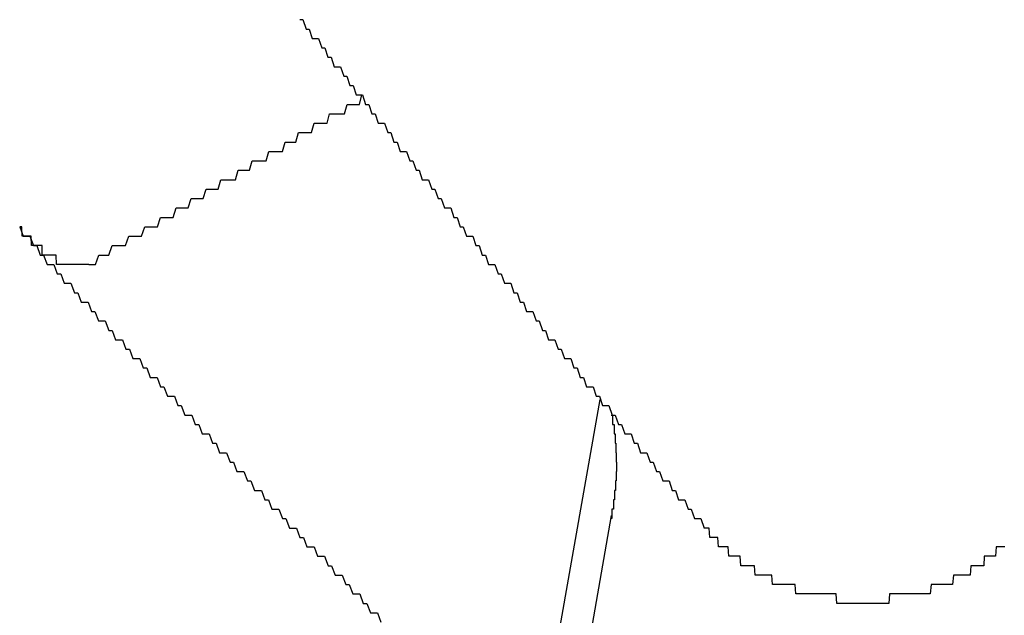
# Model space of a CAD drawing. Extents: x 1107 to 4046, y 937 to 3355.
# Tile 598 of 656: x 2189.534 to 2190.579, y 2702.531 to 2703.163. Entities that reach past the tile are written whole.
import ezdxf

# ---------------------------------------------------------------- set-up
doc = ezdxf.new("R2010")
doc.units = 0
doc.layers.add('KF_VIDA_L___C_REAR', color=7, linetype='CONTINUOUS')

# ---------------------------------------------------------------- blocks, each defined once
blk = doc.blocks.new('KF_VIDA_L___C_REAR')
at = {"layer": 'KF_VIDA_L___C_REAR'}
for p, q in [((3.084525, 1013.058481), (3.170932, 1013.546597)), ((3.055908, 1012.705052), (3.183043, 1013.42324))]:
    blk.add_line(p, q, dxfattribs=at)
for points in [[(2.85191, 1013.95, 0), (2.85523, 1013.95, 0), (2.85856, 1013.94, 0), (2.86188, 1013.94, 0), (2.86521, 1013.93, 0), (2.86854, 1013.93, 0), (2.87187, 1013.93, 0), (2.8752, 1013.92, 0), (2.87853, 1013.92, 0), (2.88186, 1013.91, 0), (2.88519, 1013.91, 0), (2.88852, 1013.9, 0), (2.89185, 1013.9, 0), (2.89518, 1013.9, 0), (2.89851, 1013.89, 0), (2.90185, 1013.89, 0), (2.90518, 1013.88, 0), (2.90852, 1013.88, 0), (2.91185, 1013.87, 0), (2.91519, 1013.87, 0), (2.91852, 1013.87, 0), (2.92186, 1013.86, 0), (2.9252, 1013.86, 0), (2.92854, 1013.85, 0), (2.93187, 1013.85, 0), (2.93521, 1013.84, 0), (2.93855, 1013.84, 0), (2.94189, 1013.84, 0), (2.94523, 1013.83, 0), (2.94857, 1013.83, 0), (2.95191, 1013.82, 0), (2.95526, 1013.82, 0), (2.9586, 1013.81, 0), (2.96194, 1013.81, 0), (2.96528, 1013.81, 0), (2.96863, 1013.8, 0), (2.97197, 1013.8, 0), (2.97532, 1013.79, 0), (2.97866, 1013.79, 0), (2.98201, 1013.78, 0), (2.98535, 1013.78, 0), (2.9887, 1013.78, 0), (2.99205, 1013.77, 0), (2.9954, 1013.77, 0), (2.99874, 1013.76, 0), (3.00209, 1013.76, 0), (3.00544, 1013.75, 0), (3.00879, 1013.75, 0), (3.01214, 1013.75, 0), (3.01549, 1013.74, 0), (3.01884, 1013.74, 0), (3.02219, 1013.73, 0), (3.02554, 1013.73, 0), (3.02889, 1013.72, 0), (3.03225, 1013.72, 0), (3.0356, 1013.72, 0), (3.03895, 1013.71, 0), (3.04231, 1013.71, 0), (3.04566, 1013.7, 0), (3.04901, 1013.7, 0), (3.05237, 1013.69, 0), (3.05572, 1013.69, 0), (3.05908, 1013.69, 0), (3.06243, 1013.68, 0), (3.06579, 1013.68, 0), (3.06915, 1013.67, 0), (3.0725, 1013.67, 0), (3.07586, 1013.67, 0), (3.07922, 1013.66, 0), (3.08257, 1013.66, 0), (3.08593, 1013.65, 0), (3.08929, 1013.65, 0), (3.09265, 1013.64, 0), (3.09601, 1013.64, 0), (3.09937, 1013.64, 0), (3.10273, 1013.63, 0), (3.10609, 1013.63, 0), (3.10945, 1013.62, 0), (3.11281, 1013.62, 0), (3.11617, 1013.61, 0), (3.11953, 1013.61, 0), (3.12289, 1013.61, 0), (3.12625, 1013.6, 0), (3.12961, 1013.6, 0), (3.13298, 1013.59, 0), (3.13634, 1013.59, 0), (3.1397, 1013.59, 0), (3.14306, 1013.58, 0), (3.14643, 1013.58, 0), (3.14979, 1013.57, 0), (3.15316, 1013.57, 0), (3.15652, 1013.56, 0), (3.15988, 1013.56, 0), (3.16325, 1013.56, 0), (3.16661, 1013.55, 0), (3.16998, 1013.55, 0), (3.17334, 1013.54, 0), (3.17671, 1013.54, 0), (3.18007, 1013.54, 0), (3.18344, 1013.53, 0), (3.18681, 1013.53, 0), (3.19017, 1013.52, 0), (3.19354, 1013.52, 0), (3.19691, 1013.51, 0), (3.20027, 1013.51, 0), (3.20364, 1013.51, 0), (3.20701, 1013.5, 0), (3.21037, 1013.5, 0), (3.21374, 1013.49, 0), (3.21711, 1013.49, 0), (3.22048, 1013.49, 0), (3.22385, 1013.48, 0), (3.22721, 1013.48, 0), (3.23058, 1013.47, 0), (3.23395, 1013.47, 0), (3.23732, 1013.46, 0), (3.24069, 1013.46, 0), (3.24406, 1013.46, 0), (3.24743, 1013.45, 0), (3.2508, 1013.45, 0), (3.25417, 1013.44, 0), (3.25754, 1013.44, 0), (3.26091, 1013.44, 0), (3.26428, 1013.43, 0), (3.26765, 1013.43, 0), (3.27102, 1013.42, 0), (3.27439, 1013.42, 0), (3.27776, 1013.42, 0), (3.28113, 1013.41, 0)], [(2.62791, 1013.69, 0), (2.63151, 1013.69, 0), (2.6351, 1013.69, 0), (2.63868, 1013.7, 0), (2.64224, 1013.7, 0), (2.64579, 1013.7, 0), (2.64932, 1013.7, 0), (2.65284, 1013.71, 0), (2.65635, 1013.71, 0), (2.65985, 1013.71, 0), (2.66333, 1013.71, 0), (2.6668, 1013.71, 0), (2.67025, 1013.72, 0), (2.67369, 1013.72, 0), (2.67712, 1013.72, 0), (2.68054, 1013.72, 0), (2.68394, 1013.72, 0), (2.68733, 1013.73, 0), (2.69071, 1013.73, 0), (2.69408, 1013.73, 0), (2.69743, 1013.73, 0), (2.70077, 1013.73, 0), (2.7041, 1013.74, 0), (2.70742, 1013.74, 0), (2.71072, 1013.74, 0), (2.71401, 1013.74, 0), (2.71729, 1013.74, 0), (2.72056, 1013.75, 0), (2.72382, 1013.75, 0), (2.72706, 1013.75, 0), (2.7303, 1013.75, 0), (2.73352, 1013.75, 0), (2.73672, 1013.76, 0), (2.73992, 1013.76, 0), (2.74311, 1013.76, 0), (2.74628, 1013.76, 0), (2.74944, 1013.76, 0), (2.7526, 1013.77, 0), (2.75574, 1013.77, 0), (2.75886, 1013.77, 0), (2.76198, 1013.77, 0), (2.76509, 1013.77, 0), (2.76818, 1013.78, 0), (2.77127, 1013.78, 0), (2.77434, 1013.78, 0), (2.7774, 1013.78, 0), (2.78046, 1013.78, 0), (2.7835, 1013.78, 0), (2.78653, 1013.79, 0), (2.78955, 1013.79, 0), (2.79256, 1013.79, 0), (2.79555, 1013.79, 0), (2.79854, 1013.79, 0), (2.80152, 1013.8, 0), (2.80449, 1013.8, 0), (2.80744, 1013.8, 0), (2.81039, 1013.8, 0), (2.81333, 1013.8, 0), (2.81625, 1013.8, 0), (2.81917, 1013.81, 0), (2.82207, 1013.81, 0), (2.82497, 1013.81, 0), (2.82786, 1013.81, 0), (2.83073, 1013.81, 0), (2.8336, 1013.81, 0), (2.83646, 1013.82, 0), (2.8393, 1013.82, 0), (2.84214, 1013.82, 0), (2.84497, 1013.82, 0), (2.84778, 1013.82, 0), (2.85059, 1013.83, 0), (2.85339, 1013.83, 0), (2.85618, 1013.83, 0), (2.85896, 1013.83, 0), (2.86173, 1013.83, 0), (2.86449, 1013.83, 0), (2.86724, 1013.84, 0), (2.86999, 1013.84, 0), (2.87272, 1013.84, 0), (2.87544, 1013.84, 0), (2.87816, 1013.84, 0), (2.88087, 1013.84, 0), (2.88356, 1013.85, 0), (2.88625, 1013.85, 0), (2.88893, 1013.85, 0), (2.8916, 1013.85, 0), (2.89426, 1013.85, 0), (2.89692, 1013.85, 0), (2.89956, 1013.85, 0), (2.9022, 1013.86, 0), (2.90482, 1013.86, 0), (2.90744, 1013.86, 0), (2.91005, 1013.86, 0), (2.91265, 1013.86, 0), (2.91524, 1013.86, 0), (2.91783, 1013.87, 0)], [(2.62791, 1013.69, 0), (2.62777, 1013.69, 0), (2.62763, 1013.69, 0), (2.62749, 1013.69, 0), (2.62735, 1013.69, 0), (2.62721, 1013.69, 0), (2.62707, 1013.69, 0), (2.62692, 1013.69, 0), (2.62678, 1013.69, 0), (2.62663, 1013.69, 0), (2.62648, 1013.69, 0), (2.62633, 1013.69, 0), (2.62618, 1013.69, 0), (2.62603, 1013.69, 0), (2.62588, 1013.69, 0), (2.62572, 1013.69, 0), (2.62557, 1013.69, 0), (2.62541, 1013.69, 0), (2.62525, 1013.69, 0), (2.62509, 1013.69, 0), (2.62493, 1013.69, 0), (2.62477, 1013.69, 0), (2.62461, 1013.69, 0), (2.62445, 1013.69, 0), (2.62428, 1013.69, 0), (2.62412, 1013.69, 0), (2.62395, 1013.69, 0), (2.62379, 1013.69, 0), (2.62362, 1013.69, 0), (2.62345, 1013.69, 0), (2.62328, 1013.69, 0), (2.62311, 1013.69, 0), (2.62294, 1013.69, 0), (2.62276, 1013.69, 0), (2.62259, 1013.69, 0), (2.62242, 1013.69, 0), (2.62224, 1013.69, 0), (2.62207, 1013.69, 0), (2.62189, 1013.69, 0), (2.62171, 1013.69, 0), (2.62154, 1013.69, 0), (2.62136, 1013.69, 0), (2.62118, 1013.69, 0), (2.621, 1013.69, 0), (2.62082, 1013.69, 0), (2.62064, 1013.69, 0), (2.62046, 1013.69, 0), (2.62028, 1013.69, 0), (2.62009, 1013.69, 0), (2.61991, 1013.69, 0), (2.61973, 1013.69, 0), (2.61954, 1013.69, 0), (2.61936, 1013.69, 0), (2.61917, 1013.69, 0), (2.61899, 1013.69, 0), (2.6188, 1013.69, 0), (2.61862, 1013.69, 0), (2.61843, 1013.69, 0), (2.61824, 1013.69, 0), (2.61806, 1013.69, 0), (2.61787, 1013.69, 0), (2.61768, 1013.69, 0), (2.61749, 1013.69, 0), (2.61731, 1013.69, 0), (2.61712, 1013.69, 0), (2.61693, 1013.69, 0), (2.61674, 1013.69, 0), (2.61655, 1013.69, 0), (2.61636, 1013.69, 0), (2.61617, 1013.69, 0), (2.61598, 1013.69, 0), (2.6158, 1013.69, 0), (2.61561, 1013.69, 0), (2.61542, 1013.69, 0), (2.61523, 1013.69, 0), (2.61504, 1013.69, 0), (2.61484, 1013.69, 0), (2.61465, 1013.69, 0), (2.61445, 1013.69, 0), (2.61426, 1013.69, 0), (2.61406, 1013.69, 0), (2.61386, 1013.69, 0), (2.61366, 1013.69, 0), (2.61346, 1013.69, 0), (2.61325, 1013.69, 0), (2.61305, 1013.69, 0), (2.61284, 1013.69, 0), (2.61263, 1013.69, 0), (2.61243, 1013.69, 0), (2.61222, 1013.69, 0), (2.612, 1013.69, 0), (2.61179, 1013.69, 0), (2.61158, 1013.69, 0), (2.61136, 1013.69, 0), (2.61115, 1013.69, 0), (2.61093, 1013.69, 0), (2.61071, 1013.69, 0), (2.61049, 1013.69, 0), (2.61027, 1013.69, 0), (2.61005, 1013.69, 0), (2.60983, 1013.69, 0), (2.60961, 1013.69, 0), (2.60938, 1013.69, 0), (2.60916, 1013.69, 0), (2.60893, 1013.69, 0), (2.6087, 1013.69, 0), (2.60848, 1013.69, 0), (2.60825, 1013.69, 0), (2.60802, 1013.69, 0), (2.60779, 1013.69, 0), (2.60756, 1013.69, 0), (2.60732, 1013.69, 0), (2.60709, 1013.69, 0), (2.60686, 1013.69, 0), (2.60663, 1013.69, 0), (2.60639, 1013.69, 0), (2.60616, 1013.69, 0), (2.60592, 1013.69, 0), (2.60568, 1013.69, 0), (2.60545, 1013.69, 0), (2.60521, 1013.69, 0), (2.60497, 1013.69, 0), (2.60474, 1013.69, 0), (2.6045, 1013.69, 0), (2.60426, 1013.69, 0), (2.60402, 1013.69, 0), (2.60378, 1013.69, 0), (2.60354, 1013.69, 0), (2.6033, 1013.69, 0), (2.60306, 1013.69, 0), (2.60282, 1013.69, 0), (2.60258, 1013.69, 0), (2.60233, 1013.69, 0), (2.60209, 1013.69, 0), (2.60185, 1013.69, 0), (2.60161, 1013.69, 0), (2.60137, 1013.69, 0), (2.60112, 1013.69, 0), (2.60088, 1013.69, 0), (2.60064, 1013.69, 0), (2.6004, 1013.69, 0), (2.60015, 1013.69, 0), (2.59991, 1013.69, 0), (2.59967, 1013.69, 0), (2.59942, 1013.69, 0), (2.59918, 1013.69, 0), (2.59894, 1013.69, 0), (2.5987, 1013.69, 0), (2.59846, 1013.69, 0), (2.59821, 1013.69, 0), (2.59797, 1013.69, 0), (2.59773, 1013.69, 0), (2.59749, 1013.69, 0), (2.59725, 1013.69, 0), (2.59701, 1013.69, 0), (2.59677, 1013.69, 0), (2.59653, 1013.69, 0), (2.59629, 1013.69, 0), (2.59605, 1013.69, 0), (2.59581, 1013.69, 0), (2.59557, 1013.69, 0), (2.59533, 1013.69, 0), (2.59509, 1013.69, 0), (2.59486, 1013.69, 0), (2.59462, 1013.69, 0), (2.59438, 1013.69, 0), (2.59414, 1013.69, 0), (2.5939, 1013.69, 0), (2.59366, 1013.69, 0), (2.59342, 1013.69, 0), (2.59318, 1013.7, 0), (2.59293, 1013.7, 0), (2.59269, 1013.7, 0), (2.59244, 1013.7, 0), (2.59219, 1013.7, 0), (2.59195, 1013.7, 0), (2.5917, 1013.7, 0), (2.59144, 1013.7, 0), (2.59119, 1013.7, 0), (2.59094, 1013.7, 0), (2.59069, 1013.7, 0), (2.59043, 1013.7, 0), (2.59018, 1013.7, 0), (2.58992, 1013.7, 0), (2.58966, 1013.7, 0), (2.58941, 1013.7, 0), (2.58915, 1013.7, 0), (2.58889, 1013.7, 0), (2.58863, 1013.7, 0), (2.58837, 1013.7, 0), (2.58811, 1013.7, 0), (2.58785, 1013.7, 0), (2.58758, 1013.7, 0), (2.58732, 1013.7, 0), (2.58706, 1013.7, 0), (2.58679, 1013.7, 0), (2.58653, 1013.7, 0), (2.58626, 1013.7, 0), (2.586, 1013.7, 0), (2.58573, 1013.7, 0), (2.58546, 1013.7, 0), (2.5852, 1013.7, 0), (2.58493, 1013.7, 0), (2.58466, 1013.7, 0), (2.5844, 1013.7, 0), (2.58413, 1013.7, 0), (2.58386, 1013.7, 0), (2.58359, 1013.7, 0), (2.58332, 1013.7, 0), (2.58305, 1013.7, 0), (2.58279, 1013.7, 0), (2.58252, 1013.7, 0), (2.58225, 1013.7, 0), (2.58198, 1013.7, 0), (2.58171, 1013.7, 0), (2.58144, 1013.7, 0), (2.58117, 1013.7, 0), (2.5809, 1013.7, 0), (2.58063, 1013.7, 0), (2.58037, 1013.7, 0), (2.5801, 1013.7, 0), (2.57983, 1013.7, 0), (2.57956, 1013.7, 0), (2.57929, 1013.7, 0), (2.57902, 1013.7, 0), (2.57876, 1013.7, 0), (2.57849, 1013.7, 0), (2.57822, 1013.71, 0), (2.57796, 1013.71, 0), (2.57769, 1013.71, 0), (2.57742, 1013.71, 0), (2.57716, 1013.71, 0), (2.57689, 1013.71, 0), (2.57663, 1013.71, 0), (2.57636, 1013.71, 0), (2.5761, 1013.71, 0), (2.57584, 1013.71, 0), (2.57558, 1013.71, 0), (2.57531, 1013.71, 0), (2.57505, 1013.71, 0), (2.57479, 1013.71, 0), (2.57453, 1013.71, 0), (2.57427, 1013.71, 0), (2.57402, 1013.71, 0), (2.57376, 1013.71, 0), (2.5735, 1013.71, 0), (2.57325, 1013.71, 0), (2.57299, 1013.71, 0), (2.57274, 1013.71, 0), (2.57248, 1013.71, 0), (2.57223, 1013.71, 0), (2.57198, 1013.71, 0), (2.57173, 1013.71, 0), (2.57148, 1013.71, 0), (2.57123, 1013.71, 0), (2.57098, 1013.71, 0), (2.57074, 1013.71, 0), (2.57049, 1013.71, 0), (2.57024, 1013.71, 0), (2.56999, 1013.71, 0), (2.56974, 1013.71, 0), (2.56949, 1013.71, 0), (2.56923, 1013.71, 0), (2.56898, 1013.71, 0), (2.56873, 1013.71, 0), (2.56847, 1013.71, 0), (2.56822, 1013.71, 0), (2.56796, 1013.71, 0), (2.56771, 1013.71, 0), (2.56745, 1013.71, 0), (2.56719, 1013.71, 0), (2.56693, 1013.71, 0), (2.56668, 1013.72, 0), (2.56642, 1013.72, 0), (2.56616, 1013.72, 0), (2.5659, 1013.72, 0), (2.56564, 1013.72, 0), (2.56538, 1013.72, 0), (2.56512, 1013.72, 0), (2.56486, 1013.72, 0), (2.5646, 1013.72, 0), (2.56433, 1013.72, 0), (2.56407, 1013.72, 0), (2.56381, 1013.72, 0), (2.56355, 1013.72, 0), (2.56329, 1013.72, 0), (2.56303, 1013.72, 0), (2.56277, 1013.72, 0), (2.5625, 1013.72, 0), (2.56224, 1013.72, 0), (2.56198, 1013.72, 0), (2.56172, 1013.72, 0), (2.56146, 1013.72, 0), (2.56119, 1013.72, 0), (2.56093, 1013.72, 0), (2.56067, 1013.72, 0), (2.56041, 1013.72, 0), (2.56015, 1013.72, 0), (2.55989, 1013.72, 0), (2.55963, 1013.72, 0), (2.55937, 1013.72, 0), (2.55911, 1013.72, 0), (2.55885, 1013.72, 0), (2.55859, 1013.72, 0), (2.55833, 1013.72, 0), (2.55807, 1013.72, 0), (2.55782, 1013.72, 0), (2.55756, 1013.72, 0), (2.5573, 1013.72, 0), (2.55705, 1013.72, 0), (2.55679, 1013.73, 0), (2.55654, 1013.73, 0), (2.55628, 1013.73, 0), (2.55603, 1013.73, 0), (2.55578, 1013.73, 0), (2.55552, 1013.73, 0), (2.55527, 1013.73, 0), (2.55502, 1013.73, 0), (2.55477, 1013.73, 0), (2.55452, 1013.73, 0)], [(2.55452, 1013.73, 0), (2.55814, 1013.72, 0), (2.56176, 1013.72, 0), (2.56538, 1013.72, 0), (2.569, 1013.71, 0), (2.57262, 1013.71, 0), (2.57625, 1013.7, 0), (2.57987, 1013.7, 0), (2.5835, 1013.69, 0), (2.58713, 1013.69, 0), (2.59076, 1013.69, 0), (2.59439, 1013.68, 0), (2.59803, 1013.68, 0), (2.60166, 1013.67, 0), (2.6053, 1013.67, 0), (2.60894, 1013.67, 0), (2.61258, 1013.66, 0), (2.61622, 1013.66, 0), (2.61986, 1013.65, 0), (2.6235, 1013.65, 0), (2.62715, 1013.65, 0), (2.6308, 1013.64, 0), (2.63444, 1013.64, 0), (2.63809, 1013.63, 0), (2.64175, 1013.63, 0), (2.6454, 1013.63, 0), (2.64905, 1013.62, 0), (2.65271, 1013.62, 0), (2.65636, 1013.61, 0), (2.66002, 1013.61, 0), (2.66368, 1013.61, 0), (2.66734, 1013.6, 0), (2.67101, 1013.6, 0), (2.67467, 1013.59, 0), (2.67833, 1013.59, 0), (2.682, 1013.59, 0), (2.68567, 1013.58, 0), (2.68934, 1013.58, 0), (2.69301, 1013.57, 0), (2.69668, 1013.57, 0), (2.70036, 1013.57, 0), (2.70403, 1013.56, 0), (2.70771, 1013.56, 0), (2.71138, 1013.55, 0), (2.71506, 1013.55, 0), (2.71874, 1013.55, 0), (2.72243, 1013.54, 0), (2.72611, 1013.54, 0), (2.72979, 1013.53, 0), (2.73348, 1013.53, 0), (2.73717, 1013.53, 0), (2.74085, 1013.52, 0), (2.74454, 1013.52, 0), (2.74823, 1013.51, 0), (2.75193, 1013.51, 0), (2.75562, 1013.51, 0), (2.75931, 1013.5, 0), (2.76301, 1013.5, 0), (2.76671, 1013.49, 0), (2.77041, 1013.49, 0), (2.77411, 1013.49, 0), (2.77781, 1013.48, 0), (2.78151, 1013.48, 0), (2.78521, 1013.47, 0), (2.78892, 1013.47, 0), (2.79262, 1013.47, 0), (2.79633, 1013.46, 0), (2.80004, 1013.46, 0), (2.80375, 1013.45, 0), (2.80746, 1013.45, 0), (2.81117, 1013.45, 0), (2.81489, 1013.44, 0), (2.8186, 1013.44, 0), (2.82232, 1013.43, 0), (2.82604, 1013.43, 0), (2.82975, 1013.43, 0), (2.83347, 1013.42, 0), (2.8372, 1013.42, 0), (2.84092, 1013.41, 0), (2.84464, 1013.41, 0), (2.84837, 1013.41, 0), (2.85209, 1013.4, 0), (2.85582, 1013.4, 0), (2.85955, 1013.39, 0), (2.86327, 1013.39, 0), (2.86701, 1013.39, 0), (2.87074, 1013.38, 0), (2.87447, 1013.38, 0), (2.8782, 1013.38, 0), (2.88194, 1013.37, 0), (2.88567, 1013.37, 0), (2.88941, 1013.36, 0), (2.89315, 1013.36, 0), (2.89689, 1013.36, 0), (2.90063, 1013.35, 0), (2.90437, 1013.35, 0), (2.90811, 1013.34, 0), (2.91186, 1013.34, 0), (2.9156, 1013.34, 0), (2.91935, 1013.33, 0), (2.9231, 1013.33, 0), (2.92684, 1013.32, 0), (2.93059, 1013.32, 0), (2.93434, 1013.32, 0), (2.9381, 1013.31, 0)], [(3.1827, 1013.53, 0), (3.18281, 1013.53, 0), (3.18291, 1013.53, 0), (3.18302, 1013.53, 0), (3.18312, 1013.53, 0), (3.18323, 1013.53, 0), (3.18333, 1013.53, 0), (3.18343, 1013.53, 0), (3.18353, 1013.53, 0), (3.18363, 1013.53, 0), (3.18373, 1013.53, 0), (3.18382, 1013.53, 0), (3.18392, 1013.53, 0), (3.18402, 1013.53, 0), (3.18411, 1013.52, 0), (3.1842, 1013.52, 0), (3.18429, 1013.52, 0), (3.18438, 1013.52, 0), (3.18447, 1013.52, 0), (3.18456, 1013.52, 0), (3.18465, 1013.52, 0), (3.18474, 1013.52, 0), (3.18482, 1013.52, 0), (3.18491, 1013.52, 0), (3.18499, 1013.52, 0), (3.18507, 1013.52, 0), (3.18515, 1013.52, 0), (3.18523, 1013.52, 0), (3.18531, 1013.52, 0), (3.18539, 1013.52, 0), (3.18547, 1013.52, 0), (3.18554, 1013.52, 0), (3.18562, 1013.52, 0), (3.18569, 1013.51, 0), (3.18576, 1013.51, 0), (3.18583, 1013.51, 0), (3.1859, 1013.51, 0), (3.18597, 1013.51, 0), (3.18604, 1013.51, 0), (3.18611, 1013.51, 0), (3.18617, 1013.51, 0), (3.18624, 1013.51, 0), (3.1863, 1013.51, 0), (3.18636, 1013.51, 0), (3.18643, 1013.51, 0), (3.18649, 1013.51, 0), (3.18655, 1013.51, 0), (3.1866, 1013.51, 0), (3.18666, 1013.51, 0), (3.18672, 1013.51, 0), (3.18677, 1013.51, 0), (3.18683, 1013.51, 0), (3.18688, 1013.5, 0), (3.18693, 1013.5, 0), (3.18698, 1013.5, 0), (3.18703, 1013.5, 0), (3.18708, 1013.5, 0), (3.18712, 1013.5, 0), (3.18717, 1013.5, 0), (3.18722, 1013.5, 0), (3.18726, 1013.5, 0), (3.1873, 1013.5, 0), (3.18734, 1013.5, 0), (3.18738, 1013.5, 0), (3.18742, 1013.5, 0), (3.18746, 1013.5, 0), (3.1875, 1013.5, 0), (3.18753, 1013.5, 0), (3.18757, 1013.5, 0), (3.1876, 1013.5, 0), (3.18764, 1013.49, 0), (3.18767, 1013.49, 0), (3.1877, 1013.49, 0), (3.18773, 1013.49, 0), (3.18775, 1013.49, 0), (3.18778, 1013.49, 0), (3.18781, 1013.49, 0), (3.18783, 1013.49, 0), (3.18786, 1013.49, 0), (3.18788, 1013.49, 0), (3.1879, 1013.49, 0), (3.18792, 1013.49, 0), (3.18794, 1013.49, 0), (3.18796, 1013.49, 0), (3.18797, 1013.49, 0), (3.18799, 1013.49, 0), (3.188, 1013.49, 0), (3.18802, 1013.48, 0), (3.18803, 1013.48, 0), (3.18804, 1013.48, 0), (3.18805, 1013.48, 0), (3.18806, 1013.48, 0), (3.18806, 1013.48, 0), (3.18807, 1013.48, 0), (3.18808, 1013.48, 0), (3.18808, 1013.48, 0), (3.18808, 1013.48, 0), (3.18808, 1013.48, 0), (3.18808, 1013.48, 0), (3.18808, 1013.48, 0), (3.18808, 1013.48, 0), (3.18808, 1013.48, 0), (3.18808, 1013.48, 0), (3.18807, 1013.48, 0), (3.18806, 1013.48, 0), (3.18806, 1013.47, 0), (3.18805, 1013.47, 0), (3.18804, 1013.47, 0), (3.18803, 1013.47, 0), (3.18801, 1013.47, 0), (3.188, 1013.47, 0), (3.18799, 1013.47, 0), (3.18797, 1013.47, 0), (3.18795, 1013.47, 0), (3.18793, 1013.47, 0), (3.18791, 1013.47, 0), (3.18789, 1013.47, 0), (3.18787, 1013.47, 0), (3.18785, 1013.47, 0), (3.18783, 1013.47, 0), (3.1878, 1013.47, 0), (3.18777, 1013.47, 0), (3.18775, 1013.46, 0), (3.18772, 1013.46, 0), (3.18769, 1013.46, 0), (3.18766, 1013.46, 0), (3.18762, 1013.46, 0), (3.18759, 1013.46, 0), (3.18755, 1013.46, 0), (3.18752, 1013.46, 0), (3.18748, 1013.46, 0), (3.18744, 1013.46, 0), (3.1874, 1013.46, 0), (3.18736, 1013.46, 0), (3.18732, 1013.46, 0), (3.18728, 1013.46, 0), (3.18723, 1013.46, 0), (3.18719, 1013.46, 0), (3.18714, 1013.45, 0), (3.18709, 1013.45, 0), (3.18704, 1013.45, 0), (3.18699, 1013.45, 0), (3.18694, 1013.45, 0), (3.18689, 1013.45, 0), (3.18683, 1013.45, 0), (3.18678, 1013.45, 0), (3.18672, 1013.45, 0), (3.18666, 1013.45, 0), (3.1866, 1013.45, 0), (3.18654, 1013.45, 0), (3.18648, 1013.45, 0), (3.18642, 1013.45, 0), (3.18636, 1013.45, 0), (3.18629, 1013.45, 0), (3.18623, 1013.45, 0), (3.18616, 1013.44, 0), (3.18609, 1013.44, 0), (3.18602, 1013.44, 0), (3.18595, 1013.44, 0), (3.18588, 1013.44, 0), (3.18581, 1013.44, 0), (3.18573, 1013.44, 0), (3.18566, 1013.44, 0), (3.18558, 1013.44, 0), (3.18551, 1013.44, 0), (3.18543, 1013.44, 0), (3.18535, 1013.44, 0), (3.18527, 1013.44, 0), (3.18519, 1013.44, 0), (3.1851, 1013.44, 0), (3.18502, 1013.44, 0), (3.18494, 1013.44, 0), (3.18485, 1013.43, 0), (3.18476, 1013.43, 0), (3.18467, 1013.43, 0), (3.18459, 1013.43, 0), (3.1845, 1013.43, 0), (3.1844, 1013.43, 0), (3.18431, 1013.43, 0), (3.18422, 1013.43, 0), (3.18412, 1013.43, 0), (3.18403, 1013.43, 0), (3.18393, 1013.43, 0), (3.18383, 1013.43, 0), (3.18374, 1013.43, 0), (3.18364, 1013.43, 0), (3.18354, 1013.43, 0), (3.18343, 1013.43, 0), (3.18333, 1013.43, 0), (3.18323, 1013.42, 0), (3.18312, 1013.42, 0), (3.18302, 1013.42, 0)], [(3.60052, 1013.39, 0), (3.59996, 1013.39, 0), (3.5994, 1013.39, 0), (3.59883, 1013.39, 0), (3.59827, 1013.39, 0), (3.5977, 1013.39, 0), (3.59713, 1013.39, 0), (3.59656, 1013.39, 0), (3.59599, 1013.39, 0), (3.59542, 1013.39, 0), (3.59484, 1013.39, 0), (3.59426, 1013.39, 0), (3.59369, 1013.39, 0), (3.59311, 1013.39, 0), (3.59252, 1013.39, 0), (3.59194, 1013.39, 0), (3.59136, 1013.39, 0), (3.59077, 1013.38, 0), (3.59018, 1013.38, 0), (3.58959, 1013.38, 0), (3.589, 1013.38, 0), (3.58841, 1013.38, 0), (3.58782, 1013.38, 0), (3.58722, 1013.38, 0), (3.58662, 1013.38, 0), (3.58603, 1013.38, 0), (3.58543, 1013.38, 0), (3.58483, 1013.38, 0), (3.58423, 1013.38, 0), (3.58363, 1013.38, 0), (3.58302, 1013.38, 0), (3.58242, 1013.38, 0), (3.58181, 1013.38, 0), (3.58119, 1013.38, 0), (3.58058, 1013.38, 0), (3.57996, 1013.38, 0), (3.57934, 1013.38, 0), (3.57872, 1013.38, 0), (3.57809, 1013.37, 0), (3.57746, 1013.37, 0), (3.57683, 1013.37, 0), (3.5762, 1013.37, 0), (3.57556, 1013.37, 0), (3.57492, 1013.37, 0), (3.57428, 1013.37, 0), (3.57363, 1013.37, 0), (3.57298, 1013.37, 0), (3.57233, 1013.37, 0), (3.57168, 1013.37, 0), (3.57102, 1013.37, 0), (3.57037, 1013.37, 0), (3.56971, 1013.37, 0), (3.56904, 1013.37, 0), (3.56838, 1013.37, 0), (3.56771, 1013.37, 0), (3.56704, 1013.37, 0), (3.56636, 1013.37, 0), (3.56569, 1013.37, 0), (3.56501, 1013.37, 0), (3.56433, 1013.37, 0), (3.56365, 1013.36, 0), (3.56296, 1013.36, 0), (3.56227, 1013.36, 0), (3.56158, 1013.36, 0), (3.56089, 1013.36, 0), (3.5602, 1013.36, 0), (3.5595, 1013.36, 0), (3.5588, 1013.36, 0), (3.5581, 1013.36, 0), (3.5574, 1013.36, 0), (3.55669, 1013.36, 0), (3.55598, 1013.36, 0), (3.55527, 1013.36, 0), (3.55456, 1013.36, 0), (3.55385, 1013.36, 0), (3.55313, 1013.36, 0), (3.55241, 1013.36, 0), (3.55169, 1013.36, 0), (3.55097, 1013.36, 0), (3.55025, 1013.36, 0), (3.54952, 1013.36, 0), (3.54879, 1013.36, 0), (3.54806, 1013.36, 0), (3.54733, 1013.36, 0), (3.54659, 1013.36, 0), (3.54586, 1013.36, 0), (3.54512, 1013.35, 0), (3.54438, 1013.35, 0), (3.54364, 1013.35, 0), (3.54289, 1013.35, 0), (3.54215, 1013.35, 0), (3.5414, 1013.35, 0), (3.54065, 1013.35, 0), (3.5399, 1013.35, 0), (3.53915, 1013.35, 0), (3.53839, 1013.35, 0), (3.53763, 1013.35, 0), (3.53688, 1013.35, 0), (3.53612, 1013.35, 0), (3.53535, 1013.35, 0), (3.53459, 1013.35, 0), (3.53383, 1013.35, 0), (3.53306, 1013.35, 0), (3.53229, 1013.35, 0), (3.53152, 1013.35, 0), (3.53075, 1013.35, 0), (3.52998, 1013.35, 0), (3.52921, 1013.35, 0), (3.52843, 1013.35, 0), (3.52765, 1013.35, 0), (3.52687, 1013.35, 0), (3.52609, 1013.35, 0), (3.52531, 1013.35, 0), (3.52453, 1013.35, 0), (3.52374, 1013.35, 0), (3.52296, 1013.35, 0), (3.52217, 1013.35, 0), (3.52138, 1013.34, 0), (3.52059, 1013.34, 0), (3.5198, 1013.34, 0), (3.51901, 1013.34, 0), (3.51822, 1013.34, 0), (3.51742, 1013.34, 0), (3.51663, 1013.34, 0), (3.51583, 1013.34, 0), (3.51503, 1013.34, 0), (3.51423, 1013.34, 0), (3.51343, 1013.34, 0), (3.51263, 1013.34, 0), (3.51182, 1013.34, 0), (3.51102, 1013.34, 0), (3.51021, 1013.34, 0), (3.50941, 1013.34, 0), (3.5086, 1013.34, 0), (3.50779, 1013.34, 0), (3.50698, 1013.34, 0), (3.50617, 1013.34, 0), (3.50536, 1013.34, 0), (3.50455, 1013.34, 0), (3.50374, 1013.34, 0), (3.50292, 1013.34, 0), (3.50211, 1013.34, 0), (3.50129, 1013.34, 0), (3.50048, 1013.34, 0), (3.49966, 1013.34, 0), (3.49884, 1013.34, 0), (3.49802, 1013.34, 0), (3.4972, 1013.34, 0), (3.49638, 1013.34, 0), (3.49556, 1013.34, 0), (3.49474, 1013.34, 0), (3.49392, 1013.34, 0), (3.4931, 1013.34, 0), (3.49228, 1013.34, 0), (3.49145, 1013.34, 0), (3.49063, 1013.34, 0), (3.48981, 1013.34, 0), (3.48898, 1013.34, 0), (3.48816, 1013.34, 0), (3.48733, 1013.34, 0), (3.48651, 1013.34, 0), (3.48568, 1013.34, 0), (3.48485, 1013.34, 0), (3.48403, 1013.34, 0), (3.4832, 1013.34, 0), (3.48237, 1013.34, 0), (3.48155, 1013.34, 0), (3.48072, 1013.34, 0), (3.47989, 1013.34, 0), (3.47906, 1013.34, 0), (3.47824, 1013.34, 0), (3.47741, 1013.33, 0), (3.47658, 1013.33, 0), (3.47575, 1013.33, 0), (3.47492, 1013.33, 0), (3.4741, 1013.33, 0), (3.47327, 1013.33, 0), (3.47244, 1013.33, 0), (3.47161, 1013.33, 0), (3.47079, 1013.33, 0), (3.46996, 1013.33, 0), (3.46913, 1013.33, 0), (3.4683, 1013.33, 0), (3.46748, 1013.33, 0), (3.46665, 1013.33, 0), (3.46582, 1013.33, 0), (3.465, 1013.33, 0), (3.46417, 1013.33, 0), (3.46335, 1013.33, 0), (3.46252, 1013.33, 0), (3.4617, 1013.33, 0), (3.46087, 1013.33, 0), (3.46005, 1013.33, 0), (3.45923, 1013.33, 0), (3.4584, 1013.33, 0), (3.45758, 1013.33, 0), (3.45676, 1013.33, 0), (3.45594, 1013.33, 0), (3.45512, 1013.33, 0), (3.4543, 1013.33, 0), (3.45348, 1013.33, 0), (3.45266, 1013.33, 0), (3.45184, 1013.33, 0), (3.45103, 1013.33, 0), (3.45021, 1013.33, 0), (3.44939, 1013.33, 0), (3.44858, 1013.33, 0), (3.44777, 1013.33, 0), (3.44695, 1013.33, 0), (3.44614, 1013.33, 0), (3.44533, 1013.33, 0), (3.44452, 1013.33, 0), (3.44371, 1013.33, 0), (3.4429, 1013.33, 0), (3.44209, 1013.33, 0), (3.44129, 1013.33, 0), (3.44048, 1013.33, 0), (3.43968, 1013.33, 0), (3.43887, 1013.33, 0), (3.43807, 1013.33, 0), (3.43727, 1013.33, 0), (3.43647, 1013.33, 0), (3.43567, 1013.33, 0), (3.43487, 1013.33, 0), (3.43408, 1013.33, 0), (3.43328, 1013.33, 0), (3.43249, 1013.33, 0), (3.43169, 1013.33, 0), (3.4309, 1013.33, 0), (3.4301, 1013.33, 0), (3.42931, 1013.33, 0), (3.42851, 1013.33, 0), (3.42771, 1013.33, 0), (3.42692, 1013.33, 0), (3.42612, 1013.33, 0), (3.42532, 1013.33, 0), (3.42452, 1013.33, 0), (3.42372, 1013.33, 0), (3.42291, 1013.33, 0), (3.42211, 1013.33, 0), (3.42131, 1013.34, 0), (3.42051, 1013.34, 0), (3.4197, 1013.34, 0), (3.4189, 1013.34, 0), (3.4181, 1013.34, 0), (3.41729, 1013.34, 0), (3.41649, 1013.34, 0), (3.41568, 1013.34, 0), (3.41488, 1013.34, 0), (3.41407, 1013.34, 0), (3.41326, 1013.34, 0), (3.41246, 1013.34, 0), (3.41165, 1013.34, 0), (3.41084, 1013.34, 0), (3.41004, 1013.34, 0), (3.40923, 1013.34, 0), (3.40842, 1013.34, 0), (3.40761, 1013.34, 0), (3.40681, 1013.34, 0), (3.406, 1013.34, 0), (3.40519, 1013.34, 0), (3.40438, 1013.34, 0), (3.40358, 1013.34, 0), (3.40277, 1013.34, 0), (3.40196, 1013.34, 0), (3.40115, 1013.34, 0), (3.40035, 1013.34, 0), (3.39954, 1013.34, 0), (3.39873, 1013.34, 0), (3.39793, 1013.34, 0), (3.39712, 1013.34, 0), (3.39631, 1013.34, 0), (3.39551, 1013.34, 0), (3.3947, 1013.34, 0), (3.3939, 1013.34, 0), (3.39309, 1013.34, 0), (3.39229, 1013.34, 0), (3.39148, 1013.34, 0), (3.39068, 1013.34, 0), (3.38988, 1013.34, 0), (3.38907, 1013.34, 0), (3.38827, 1013.34, 0), (3.38747, 1013.34, 0), (3.38667, 1013.34, 0), (3.38587, 1013.34, 0), (3.38507, 1013.34, 0), (3.38427, 1013.34, 0), (3.38347, 1013.34, 0), (3.38267, 1013.34, 0), (3.38187, 1013.34, 0), (3.38108, 1013.34, 0), (3.38028, 1013.34, 0), (3.37949, 1013.34, 0), (3.37869, 1013.34, 0), (3.3779, 1013.35, 0), (3.3771, 1013.35, 0), (3.37631, 1013.35, 0), (3.37552, 1013.35, 0), (3.37473, 1013.35, 0), (3.37394, 1013.35, 0), (3.37315, 1013.35, 0), (3.37237, 1013.35, 0), (3.37158, 1013.35, 0), (3.37079, 1013.35, 0), (3.37001, 1013.35, 0), (3.36923, 1013.35, 0), (3.36845, 1013.35, 0), (3.36766, 1013.35, 0), (3.36688, 1013.35, 0), (3.36611, 1013.35, 0), (3.36533, 1013.35, 0), (3.36455, 1013.35, 0), (3.36378, 1013.35, 0), (3.363, 1013.35, 0), (3.36223, 1013.35, 0), (3.36146, 1013.35, 0), (3.36069, 1013.35, 0), (3.35992, 1013.35, 0), (3.35916, 1013.35, 0), (3.35839, 1013.35, 0), (3.35763, 1013.35, 0), (3.35686, 1013.35, 0), (3.3561, 1013.35, 0), (3.35534, 1013.35, 0), (3.35459, 1013.35, 0), (3.35383, 1013.35, 0), (3.35308, 1013.36, 0), (3.35232, 1013.36, 0), (3.35157, 1013.36, 0), (3.35082, 1013.36, 0), (3.35007, 1013.36, 0), (3.34933, 1013.36, 0), (3.34858, 1013.36, 0), (3.34784, 1013.36, 0), (3.3471, 1013.36, 0), (3.34636, 1013.36, 0), (3.34562, 1013.36, 0), (3.34488, 1013.36, 0), (3.34415, 1013.36, 0), (3.34342, 1013.36, 0), (3.34269, 1013.36, 0), (3.34196, 1013.36, 0), (3.34123, 1013.36, 0), (3.3405, 1013.36, 0), (3.33978, 1013.36, 0), (3.33906, 1013.36, 0), (3.33834, 1013.36, 0), (3.33762, 1013.36, 0), (3.33691, 1013.36, 0), (3.33619, 1013.36, 0), (3.33548, 1013.36, 0), (3.33477, 1013.37, 0), (3.33406, 1013.37, 0), (3.33336, 1013.37, 0), (3.33265, 1013.37, 0), (3.33195, 1013.37, 0), (3.33125, 1013.37, 0), (3.33055, 1013.37, 0), (3.32986, 1013.37, 0), (3.32916, 1013.37, 0), (3.32847, 1013.37, 0), (3.32778, 1013.37, 0), (3.3271, 1013.37, 0), (3.32641, 1013.37, 0), (3.32573, 1013.37, 0), (3.32505, 1013.37, 0), (3.32437, 1013.37, 0), (3.32369, 1013.37, 0), (3.32302, 1013.37, 0), (3.32235, 1013.37, 0), (3.32168, 1013.37, 0), (3.32101, 1013.37, 0), (3.32034, 1013.37, 0), (3.31968, 1013.38, 0), (3.31902, 1013.38, 0), (3.31836, 1013.38, 0), (3.31771, 1013.38, 0), (3.31706, 1013.38, 0), (3.3164, 1013.38, 0), (3.31576, 1013.38, 0), (3.31511, 1013.38, 0), (3.31447, 1013.38, 0), (3.31382, 1013.38, 0), (3.31319, 1013.38, 0), (3.31255, 1013.38, 0), (3.31192, 1013.38, 0), (3.31128, 1013.38, 0), (3.31066, 1013.38, 0), (3.31003, 1013.38, 0), (3.30941, 1013.38, 0), (3.30879, 1013.38, 0), (3.30817, 1013.38, 0), (3.30755, 1013.38, 0), (3.30694, 1013.39, 0), (3.30633, 1013.39, 0), (3.30572, 1013.39, 0), (3.30511, 1013.39, 0), (3.30451, 1013.39, 0), (3.30391, 1013.39, 0), (3.30331, 1013.39, 0), (3.30272, 1013.39, 0), (3.30213, 1013.39, 0), (3.30154, 1013.39, 0), (3.30095, 1013.39, 0), (3.30037, 1013.39, 0), (3.29979, 1013.39, 0), (3.29921, 1013.39, 0), (3.29863, 1013.39, 0), (3.29806, 1013.39, 0), (3.29749, 1013.39, 0), (3.29693, 1013.39, 0), (3.29636, 1013.39, 0), (3.2958, 1013.4, 0), (3.29524, 1013.4, 0), (3.29469, 1013.4, 0), (3.29414, 1013.4, 0), (3.29359, 1013.4, 0), (3.29304, 1013.4, 0), (3.2925, 1013.4, 0), (3.29196, 1013.4, 0), (3.29142, 1013.4, 0), (3.29089, 1013.4, 0), (3.29036, 1013.4, 0), (3.28983, 1013.4, 0), (3.2893, 1013.4, 0), (3.28878, 1013.4, 0), (3.28826, 1013.4, 0), (3.28774, 1013.4, 0), (3.28722, 1013.4, 0), (3.2867, 1013.41, 0), (3.28619, 1013.41, 0), (3.28567, 1013.41, 0), (3.28516, 1013.41, 0), (3.28465, 1013.41, 0), (3.28414, 1013.41, 0), (3.28363, 1013.41, 0), (3.28313, 1013.41, 0), (3.28263, 1013.41, 0), (3.28212, 1013.41, 0), (3.28162, 1013.41, 0), (3.28113, 1013.41, 0)]]:
    blk.add_polyline3d(points, dxfattribs=at)

msp = doc.modelspace()

# ---------------------------------------------------------------- block references
at = {"layer": 'KF_VIDA_L___C_REAR'}
msp.add_blockref('KF_VIDA_L___C_REAR', (2186.9791, 1689.2132), dxfattribs=at)

doc.saveas('drawing.dxf')
